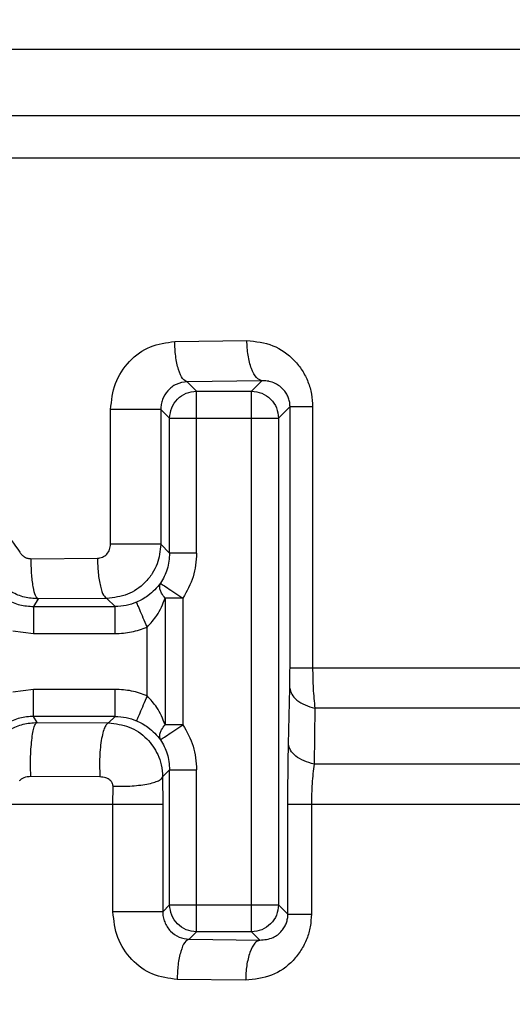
# Model space of a CAD drawing. Header units: inches. Extents: x 144.9 to 238.4, y 214.8 to 247.7.
# Tile 374 of 411: x 202.0301 to 202.075, y 244.4571 to 244.5469. Entities that reach past the tile are written whole.
import ezdxf

# ---------------------------------------------------------------- set-up
doc = ezdxf.new("R2010")
doc.units = ezdxf.units.IN
doc.header["$LTSCALE"] = 0.25
doc.header["$MEASUREMENT"] = 0
doc.layers.add('ANNOTATIONS', color=1, linetype='Continuous')
doc.layers.add('MOTOR LH', color=7, linetype='Continuous')
doc.styles.add('ARIAL', font='arial.ttf', dxfattribs={"height": 0.09375})
doc.dimstyles.new('STANDARD$0', dxfattribs={"dimtxt": 0.09375, "dimasz": 0.09375, "dimexe": 0.03125, "dimexo": 0.046875, "dimgap": 0.09, "dimtad": 0, "dimtih": 1, "dimtoh": 1, "dimdec": 4, "dimzin": 0, "dimdsep": 46, "dimtxsty": 'ARIAL', "dimcen": 0.09, "dimadec": 0, "dimazin": 0, "dimtfac": 1, "dimtdec": 4, "dimtofl": 0, "dimtmove": 0, "dimatfit": 1, "dimfxl": 1, "dimtolj": 1, "dimtzin": 0, "dimarcsym": 0})

# ---------------------------------------------------------------- blocks, each defined once
blk = doc.blocks.new('*D20')
at = {"layer": 'ANNOTATIONS', "color": 0, "lineweight": -2, "transparency": 16777216}
for p, q in [((201.547757, 244.721067), (201.547757, 245.687367)), ((202.688382, 243.537674), (202.688382, 245.687367)), ((201.641507, 245.656117), (201.832959, 245.656117)), ((202.594632, 245.656117), (202.403179, 245.656117))]:
    blk.add_line(p, q, dxfattribs=at)
at = {"layer": 'ANNOTATIONS', "color": 0, "transparency": 16777216}
for points in [[(201.641507, 245.671742), (201.641507, 245.640492), (201.547757, 245.656117)], [(202.594632, 245.671742), (202.594632, 245.640492), (202.688382, 245.656117)]]:
    blk.add_solid(points, dxfattribs=at)
at = {"layer": 'defpoints', "color": 0, "transparency": 16777216}
for p in [(201.547757, 245.656117), (201.547757, 244.674192), (202.688382, 243.490799)]:
    blk.add_point(p, dxfattribs=at)
at = {"layer": 'ANNOTATIONS', "color": 0, "transparency": 16777216, "insert": (202.118069, 245.656117), "char_height": 0.09375, "attachment_point": 5, "style": 'ARIAL'}
blk.add_mtext('\\A1;18 5/8"', dxfattribs=at)
blk = doc.blocks.new('*D22')
at = {"layer": 'ANNOTATIONS', "color": 0, "lineweight": -2, "transparency": 16777216}
for p, q in [((201.259421, 244.785083), (201.259421, 246.05373)), ((202.688382, 243.537674), (202.688382, 246.05373)), ((201.353171, 246.02248), (201.76956, 246.02248)), ((202.594632, 246.02248), (202.178243, 246.02248))]:
    blk.add_line(p, q, dxfattribs=at)
at = {"layer": 'ANNOTATIONS', "color": 0, "transparency": 16777216}
for points in [[(201.353171, 246.038105), (201.353171, 246.006855), (201.259421, 246.02248)], [(202.594632, 246.038105), (202.594632, 246.006855), (202.688382, 246.02248)]]:
    blk.add_solid(points, dxfattribs=at)
at = {"layer": 'defpoints', "color": 0, "transparency": 16777216}
for p in [(202.688382, 246.02248), (201.259421, 244.738208), (202.688382, 243.490799)]:
    blk.add_point(p, dxfattribs=at)
at = {"layer": 'ANNOTATIONS', "color": 0, "transparency": 16777216, "insert": (201.973902, 246.02248), "char_height": 0.09375, "attachment_point": 5, "style": 'ARIAL'}
blk.add_mtext('\\A1;24""', dxfattribs=at)

msp = doc.modelspace()

# ---------------------------------------------------------------- linework, layer by layer
at = {"layer": 'MOTOR LH'}
for p, q in [((202.095756, 244.544218), (202.023014, 244.544218)), ((202.099674, 244.538167), (202.022899, 244.538167)), ((202.101903, 244.534323), (202.022801, 244.534323)), ((202.044211, 244.517591), (202.050788, 244.517678)), ((202.052166, 244.514014), (202.045341, 244.513927)), ((202.045341, 244.513927), (202.046208, 244.51306)), ((202.052166, 244.514014), (202.051212, 244.51306)), ((202.046208, 244.498293), (202.046208, 244.51306)), ((202.046208, 244.51306), (202.051212, 244.51306)), ((202.051212, 244.463768), (202.051212, 244.51306)), ((202.03837, 244.499099), (202.03837, 244.511407)), ((202.042943, 244.511407), (202.043749, 244.510601)), ((202.042943, 244.511407), (202.042943, 244.499099)), ((202.054722, 244.511652), (202.053672, 244.510601)), ((202.054722, 244.487843), (202.054722, 244.511652)), ((202.054722, 244.511652), (202.056782, 244.511652)), ((202.056782, 244.511652), (202.056782, 244.487843)), ((202.043749, 244.498293), (202.043749, 244.510601)), ((202.043749, 244.510601), (202.053672, 244.510601)), ((202.053672, 244.510601), (202.053672, 244.466227)), ((202.042943, 244.499099), (202.043749, 244.498293)), ((202.031121, 244.497788), (202.037172, 244.497834)), ((202.031757, 244.494124), (202.031355, 244.493418)), ((202.038036, 244.49417), (202.031757, 244.494124)), ((202.038788, 244.493418), (202.038036, 244.49417)), ((202.043329, 244.494181), (202.043329, 244.482647)), ((202.044956, 244.494181), (202.043329, 244.494181)), ((202.044956, 244.494181), (202.044956, 244.482647)), ((202.031355, 244.493418), (202.038788, 244.493418)), ((202.038788, 244.490959), (202.038788, 244.493418)), ((202.041701, 244.48527), (202.041701, 244.491558)), ((202.029463, 244.491206), (202.031355, 244.490959)), ((202.031355, 244.490959), (202.038788, 244.490959)), ((202.056782, 244.487843), (202.116025, 244.487843)), ((202.054587, 244.480887), (202.054703, 244.485985)), ((202.031355, 244.485869), (202.029463, 244.485622)), ((202.038788, 244.485869), (202.031355, 244.485869)), ((202.038788, 244.48341), (202.038788, 244.485869)), ((202.056985, 244.484152), (202.056912, 244.479054)), ((202.113325, 244.484152), (202.056985, 244.484152)), ((202.038788, 244.48341), (202.031355, 244.48341)), ((202.031672, 244.482854), (202.031355, 244.48341)), ((202.038187, 244.482809), (202.038788, 244.48341)), ((202.031672, 244.482854), (202.038187, 244.482809)), ((202.044956, 244.482647), (202.043329, 244.482647)), ((202.11627, 244.479054), (202.056912, 244.479054)), ((202.037403, 244.47789), (202.031102, 244.47792)), ((202.043749, 244.478534), (202.043108, 244.477894)), ((202.043108, 244.477894), (202.043119, 244.475363)), ((202.043749, 244.466227), (202.043749, 244.478534)), ((202.046208, 244.466227), (202.046208, 244.478534)), ((202.038582, 244.475363), (202.038592, 244.477054)), ((202.043119, 244.475363), (202.027623, 244.475363)), ((202.038582, 244.465597), (202.038582, 244.475363)), ((202.043119, 244.475363), (202.043119, 244.465597)), ((202.054529, 244.465369), (202.054529, 244.475363)), ((202.056671, 244.475363), (202.056671, 244.465369)), ((202.120949, 244.475363), (202.056671, 244.475363)), ((202.043119, 244.465597), (202.043749, 244.466227)), ((202.043749, 244.466227), (202.053672, 244.466227)), ((202.046208, 244.463768), (202.046208, 244.466227)), ((202.054529, 244.465369), (202.053672, 244.466227)), ((202.045519, 244.463079), (202.046208, 244.463768)), ((202.051212, 244.463768), (202.046208, 244.463768)), ((202.051979, 244.463001), (202.051212, 244.463768)), ((202.045519, 244.463079), (202.051979, 244.463001)), ((202.050672, 244.459337), (202.044436, 244.459415))]:
    msp.add_line(p, q, dxfattribs=at)
for points, knots in [([(202.03837, 244.511407), (202.038458, 244.512212), (202.038635, 244.513828), (202.039996, 244.515866), (202.041933, 244.517294), (202.043452, 244.517492), (202.044211, 244.517591)], [0, 0, 0, 0, 0.250923, 0.503341, 0.751636, 1, 1, 1, 1]), ([(202.045341, 244.513927), (202.045202, 244.513991), (202.044912, 244.514124), (202.044536, 244.514981), (202.044272, 244.5162), (202.044231, 244.517139), (202.044211, 244.517591)], [0, 0, 0, 0, 0.240533, 0.5, 0.759467, 1, 1, 1, 1]), ([(202.050788, 244.517678), (202.0516, 244.517593), (202.053197, 244.517426), (202.054876, 244.516217), (202.055861, 244.514975), (202.056385, 244.51393), (202.056721, 244.51281), (202.056762, 244.512037), (202.056782, 244.511652)], [0, 0, 0, 0, 0.265251, 0.521878, 0.644664, 0.765566, 0.883091, 1, 1, 1, 1]), ([(202.052166, 244.514014), (202.051996, 244.514078), (202.051643, 244.51421), (202.051184, 244.515066), (202.050862, 244.516286), (202.050812, 244.517226), (202.050788, 244.517678)], [0, 0, 0, 0, 0.240522, 0.5, 0.759478, 1, 1, 1, 1]), ([(202.045341, 244.513927), (202.045007, 244.513878), (202.044374, 244.513785), (202.043569, 244.513172), (202.043138, 244.512469), (202.042966, 244.511864), (202.042951, 244.511558), (202.042943, 244.511407)], [0, 0, 0, 0, 0.292019, 0.552845, 0.784827, 0.894213, 1, 1, 1, 1]), ([(202.054722, 244.511652), (202.054716, 244.511781), (202.054704, 244.512044), (202.054599, 244.512439), (202.054424, 244.512823), (202.054043, 244.513358), (202.053487, 244.513755), (202.053004, 244.513917), (202.052811, 244.513958), (202.052796, 244.513962), (202.05274, 244.513973), (202.052531, 244.51401), (202.052328, 244.514012), (202.052166, 244.514014)], [0, 0, 0, 0, 0.07862, 0.160183, 0.254444, 0.360818, 0.636487, 0.80686, 0.80737, 0.81104, 0.820927, 0.85782, 1, 1, 1, 1]), ([(202.022801, 244.505421), (202.024242, 244.504509), (202.027154, 244.502665), (202.029101, 244.499822), (202.030085, 244.498385)], [0, 0, 0, 0, 0.494643, 1, 1, 1, 1]), ([(202.037172, 244.497834), (202.037325, 244.497854), (202.037639, 244.497895), (202.038038, 244.498185), (202.038315, 244.498605), (202.038351, 244.498936), (202.03837, 244.499099)], [0, 0, 0, 0, 0.242643, 0.494615, 0.749324, 1, 1, 1, 1]), ([(202.042943, 244.499099), (202.04288, 244.498493), (202.042781, 244.497553), (202.042177, 244.496401), (202.04135, 244.495369), (202.039959, 244.494396), (202.038676, 244.494245), (202.038036, 244.49417)], [0, 0, 0, 0, 0.2351323, 0.3641431, 0.5004547, 0.7507791, 1, 1, 1, 1]), ([(202.030085, 244.498385), (202.030145, 244.498298), (202.030266, 244.498124), (202.030523, 244.497938), (202.030812, 244.49781), (202.031018, 244.497796), (202.031121, 244.497788)], [0, 0, 0, 0, 0.251601, 0.503184, 0.752507, 1, 1, 1, 1]), ([(202.031757, 244.494124), (202.031679, 244.494189), (202.031516, 244.494322), (202.031304, 244.495179), (202.031156, 244.496397), (202.031132, 244.497337), (202.031121, 244.497788)], [0, 0, 0, 0, 0.240547, 0.5, 0.759453, 1, 1, 1, 1]), ([(202.037172, 244.497834), (202.037187, 244.497382), (202.037218, 244.496443), (202.03742, 244.495224), (202.037708, 244.494368), (202.037929, 244.494234), (202.038036, 244.49417)], [0, 0, 0, 0, 0.240543, 0.500004, 0.759462, 1, 1, 1, 1]), ([(202.043749, 244.498293), (202.043711, 244.497794), (202.043635, 244.496818), (202.043152, 244.495967), (202.042916, 244.49555)], [0, 0, 0, 0, 0.5110515, 1, 1, 1, 1]), ([(202.046208, 244.498293), (202.046153, 244.497561), (202.046041, 244.496097), (202.045318, 244.494819), (202.044956, 244.494181)], [0, 0, 0, 0, 0.500032, 1, 1, 1, 1]), ([(202.027102, 244.495867), (202.027345, 244.495513), (202.027831, 244.494804), (202.028877, 244.49403), (202.030071, 244.493514), (202.030928, 244.49345), (202.031355, 244.493418)], [0, 0, 0, 0, 0.249897, 0.500271, 0.750641, 1, 1, 1, 1]), ([(202.031757, 244.494124), (202.03134, 244.494154), (202.030503, 244.494215), (202.029329, 244.494707), (202.028289, 244.49545), (202.027796, 244.496139), (202.02755, 244.496483)], [0, 0, 0, 0, 0.247978, 0.497753, 0.748641, 1, 1, 1, 1]), ([(202.042916, 244.49555), (202.042577, 244.495154), (202.042123, 244.494622), (202.041283, 244.494075), (202.040909, 244.4939), (202.040731, 244.493817)], [0, 0, 0, 0, 0.603604, 0.810845, 1, 1, 1, 1]), ([(202.043329, 244.494181), (202.043216, 244.494336), (202.043023, 244.494602), (202.042873, 244.494985), (202.042821, 244.495301), (202.042886, 244.495471), (202.042916, 244.49555)], [0, 0, 0, 0, 0.293, 0.499957, 0.766977, 1, 1, 1, 1]), ([(202.042916, 244.49555), (202.042954, 244.495524), (202.043034, 244.49547), (202.043513, 244.49515), (202.044188, 244.494696), (202.044706, 244.494348), (202.044956, 244.494181)], [0, 0, 0, 0, 0.2396205, 0.4999984, 0.7592756, 1, 1, 1, 1]), ([(202.041701, 244.491558), (202.042018, 244.491898), (202.042746, 244.492677), (202.043118, 244.493638), (202.043329, 244.494181)], [0, 0, 0, 0, 0.435384, 1, 1, 1, 1]), ([(202.040731, 244.493817), (202.040424, 244.493703), (202.039797, 244.493471), (202.039129, 244.493436), (202.038788, 244.493418)], [0, 0, 0, 0, 0.488764, 1, 1, 1, 1]), ([(202.041701, 244.491558), (202.041582, 244.491835), (202.041335, 244.49241), (202.041014, 244.493157), (202.040787, 244.493686), (202.040749, 244.493774), (202.040731, 244.493817)], [0, 0, 0, 0, 0.2406913, 0.5, 0.7593087, 1, 1, 1, 1]), ([(202.038788, 244.490959), (202.039289, 244.490984), (202.040291, 244.491034), (202.041231, 244.491384), (202.041701, 244.491558)], [0, 0, 0, 0, 0.500056, 1, 1, 1, 1]), ([(202.054703, 244.485985), (202.054708, 244.486277), (202.05472, 244.486855), (202.054721, 244.487516), (202.054722, 244.487843)], [0, 0, 0, 0, 0.504499, 1, 1, 1, 1]), ([(202.056782, 244.487843), (202.056791, 244.487204), (202.056808, 244.485905), (202.056925, 244.484743), (202.056985, 244.484152)], [0, 0, 0, 0, 0.4916844, 1, 1, 1, 1]), ([(202.054703, 244.485985), (202.054741, 244.485796), (202.054819, 244.48541), (202.055317, 244.484877), (202.056043, 244.484427), (202.056676, 244.484242), (202.056985, 244.484152)], [0, 0, 0, 0, 0.244715, 0.5, 0.755285, 1, 1, 1, 1]), ([(202.041701, 244.48527), (202.041231, 244.485444), (202.040291, 244.485794), (202.039289, 244.485844), (202.038788, 244.485869)], [0, 0, 0, 0, 0.499944, 1, 1, 1, 1]), ([(202.041701, 244.48527), (202.041582, 244.484993), (202.041335, 244.484418), (202.041014, 244.483671), (202.040787, 244.483142), (202.040749, 244.483054), (202.040731, 244.483011)], [0, 0, 0, 0, 0.240691, 0.5, 0.759309, 1, 1, 1, 1]), ([(202.043329, 244.482647), (202.043118, 244.48319), (202.042746, 244.484151), (202.042018, 244.48493), (202.041701, 244.48527)], [0, 0, 0, 0, 0.564616, 1, 1, 1, 1]), ([(202.031355, 244.48341), (202.030927, 244.483378), (202.030069, 244.483313), (202.028875, 244.482796), (202.02783, 244.482023), (202.027344, 244.481314), (202.027102, 244.480961)], [0, 0, 0, 0, 0.249897, 0.500271, 0.750641, 1, 1, 1, 1]), ([(202.038788, 244.48341), (202.039129, 244.483392), (202.039797, 244.483357), (202.040424, 244.483125), (202.040731, 244.483011)], [0, 0, 0, 0, 0.511236, 1, 1, 1, 1]), ([(202.02745, 244.480484), (202.027692, 244.480824), (202.028177, 244.481506), (202.029206, 244.482253), (202.030388, 244.482759), (202.031242, 244.482822), (202.031672, 244.482854)], [0, 0, 0, 0, 0.247269, 0.4955, 0.74593, 1, 1, 1, 1]), ([(202.031102, 244.47792), (202.031092, 244.47817), (202.031069, 244.478691), (202.031072, 244.479544), (202.031108, 244.480424), (202.031181, 244.481256), (202.031285, 244.481957), (202.031409, 244.482464), (202.031541, 244.482777), (202.03163, 244.482829), (202.031672, 244.482854)], [0, 0, 0, 0, 0.112688, 0.235302, 0.365557, 0.5, 0.634443, 0.764698, 0.887312, 1, 1, 1, 1]), ([(202.038187, 244.482809), (202.038129, 244.482784), (202.038007, 244.482732), (202.037826, 244.482421), (202.037655, 244.481916), (202.037513, 244.481218), (202.037412, 244.48039), (202.037363, 244.479512), (202.037358, 244.478661), (202.037388, 244.47814), (202.037403, 244.47789)], [0, 0, 0, 0, 0.112739, 0.235366, 0.3656, 0.5, 0.6344, 0.764634, 0.887261, 1, 1, 1, 1]), ([(202.038187, 244.482809), (202.038825, 244.482735), (202.040113, 244.482585), (202.041707, 244.481478), (202.042609, 244.480174), (202.043037, 244.478957), (202.043084, 244.478258), (202.043108, 244.477894)], [0, 0, 0, 0, 0.247812, 0.501063, 0.726945, 0.857688, 1, 1, 1, 1]), ([(202.040731, 244.483011), (202.040909, 244.482928), (202.041283, 244.482752), (202.042124, 244.482206), (202.042578, 244.481674), (202.042916, 244.481278)], [0, 0, 0, 0, 0.189411, 0.396995, 1, 1, 1, 1]), ([(202.042916, 244.481278), (202.042886, 244.481357), (202.042821, 244.481527), (202.042873, 244.481843), (202.043023, 244.482226), (202.043216, 244.482492), (202.043329, 244.482647)], [0, 0, 0, 0, 0.2330415, 0.5000431, 0.707034, 1, 1, 1, 1]), ([(202.042916, 244.481278), (202.042954, 244.481304), (202.043034, 244.481358), (202.043513, 244.481678), (202.044188, 244.482132), (202.044706, 244.48248), (202.044956, 244.482647)], [0, 0, 0, 0, 0.239609, 0.499998, 0.759276, 1, 1, 1, 1]), ([(202.044956, 244.482647), (202.045318, 244.482009), (202.046041, 244.480731), (202.046153, 244.479267), (202.046208, 244.478534)], [0, 0, 0, 0, 0.4999684, 1, 1, 1, 1]), ([(202.042916, 244.481278), (202.043152, 244.480861), (202.043635, 244.48001), (202.043711, 244.479034), (202.043749, 244.478534)], [0, 0, 0, 0, 0.4889485, 1, 1, 1, 1]), ([(202.054529, 244.475363), (202.054532, 244.476324), (202.054537, 244.478285), (202.05457, 244.480008), (202.054587, 244.480887)], [0, 0, 0, 0, 0.489678, 1, 1, 1, 1]), ([(202.056912, 244.479054), (202.056597, 244.479143), (202.055955, 244.479325), (202.055213, 244.479774), (202.054706, 244.480309), (202.054626, 244.480697), (202.054587, 244.480887)], [0, 0, 0, 0, 0.244599, 0.5, 0.755401, 1, 1, 1, 1]), ([(202.056912, 244.479054), (202.056842, 244.478476), (202.056704, 244.47734), (202.056681, 244.476014), (202.056671, 244.475363)], [0, 0, 0, 0, 0.5096587, 1, 1, 1, 1]), ([(202.031102, 244.47792), (202.030884, 244.477899), (202.030575, 244.477868), (202.030229, 244.477693), (202.030106, 244.477578), (202.030046, 244.477523)], [0, 0, 0, 0, 0.556237, 0.785757, 1, 1, 1, 1]), ([(202.038592, 244.477054), (202.038589, 244.477101), (202.038584, 244.477198), (202.038528, 244.477341), (202.038439, 244.477479), (202.038254, 244.477658), (202.037905, 244.477846), (202.037584, 244.477874), (202.037403, 244.47789)], [0, 0, 0, 0, 0.090088, 0.183479, 0.286422, 0.395263, 0.658552, 1, 1, 1, 1]), ([(202.038592, 244.477054), (202.038836, 244.477046), (202.039342, 244.477029), (202.040141, 244.477052), (202.040943, 244.477115), (202.041687, 244.477224), (202.042308, 244.477369), (202.042758, 244.477538), (202.043038, 244.477716), (202.043085, 244.477836), (202.043108, 244.477894)], [0, 0, 0, 0, 0.114195, 0.237172, 0.366789, 0.5, 0.633211, 0.762828, 0.885805, 1, 1, 1, 1]), ([(202.044436, 244.459415), (202.043674, 244.459514), (202.042148, 244.459712), (202.040212, 244.461139), (202.03885, 244.463173), (202.038671, 244.464786), (202.038582, 244.465597)], [0, 0, 0, 0, 0.248356, 0.497444, 0.747246, 1, 1, 1, 1]), ([(202.043119, 244.465597), (202.043127, 244.465437), (202.043145, 244.465113), (202.043288, 244.464643), (202.043515, 244.4642), (202.04393, 244.463684), (202.04461, 244.463203), (202.045212, 244.463121), (202.045519, 244.463079)], [0, 0, 0, 0, 0.112641, 0.229345, 0.351077, 0.478687, 0.733868, 1, 1, 1, 1]), ([(202.056671, 244.465369), (202.056651, 244.464985), (202.056611, 244.464218), (202.056276, 244.463099), (202.055752, 244.462051), (202.054764, 244.460802), (202.053082, 244.459592), (202.051482, 244.459423), (202.050672, 244.459337)], [0, 0, 0, 0, 0.116972, 0.233884, 0.356208, 0.479504, 0.736209, 1, 1, 1, 1]), ([(202.051979, 244.463001), (202.052386, 244.463039), (202.053109, 244.463107), (202.053849, 244.463661), (202.054226, 244.464189), (202.054401, 244.464568), (202.05451, 244.464966), (202.054523, 244.465237), (202.054529, 244.465369)], [0, 0, 0, 0, 0.3580298, 0.6347501, 0.7375534, 0.8310031, 0.9174869, 1, 1, 1, 1]), ([(202.045519, 244.463079), (202.045386, 244.463015), (202.045108, 244.462882), (202.044747, 244.462025), (202.044494, 244.460807), (202.044455, 244.459867), (202.044436, 244.459415)], [0, 0, 0, 0, 0.240534, 0.5, 0.759466, 1, 1, 1, 1]), ([(202.051979, 244.463001), (202.051818, 244.462937), (202.051482, 244.462805), (202.051047, 244.461949), (202.050742, 244.460729), (202.050695, 244.459789), (202.050672, 244.459337)], [0, 0, 0, 0, 0.240525, 0.5, 0.759475, 1, 1, 1, 1])]:
    msp.add_open_spline(points, degree=3, knots=knots, dxfattribs=at)
for points in [[(202.043749, 244.510601), (202.043786, 244.510923), (202.043861, 244.511567), (202.04443, 244.51238), (202.045242, 244.512948), (202.045886, 244.513023), (202.046208, 244.51306)], [(202.051212, 244.51306), (202.051534, 244.513023), (202.052178, 244.512948), (202.052991, 244.51238), (202.05356, 244.511567), (202.053634, 244.510923), (202.053672, 244.510601)], [(202.042943, 244.511407), (202.042916, 244.511407), (202.042862, 244.511407), (202.042553, 244.511407), (202.042096, 244.511407), (202.041495, 244.511407), (202.040784, 244.511407), (202.04, 244.511407), (202.039176, 244.511407), (202.038639, 244.511407), (202.03837, 244.511407)], [(202.042943, 244.499099), (202.042916, 244.499099), (202.042862, 244.499099), (202.042553, 244.499099), (202.042096, 244.499099), (202.041495, 244.499099), (202.040784, 244.499099), (202.04, 244.499099), (202.039176, 244.499099), (202.038639, 244.499099), (202.03837, 244.499099)], [(202.046208, 244.498293), (202.045893, 244.498293), (202.045262, 244.498293), (202.044461, 244.498293), (202.043888, 244.498293), (202.043795, 244.498293), (202.043749, 244.498293)], [(202.031355, 244.493418), (202.031355, 244.493372), (202.031355, 244.493279), (202.031355, 244.492706), (202.031355, 244.491905), (202.031355, 244.491274), (202.031355, 244.490959)], [(202.054722, 244.487843), (202.05476, 244.487843), (202.054835, 244.487843), (202.055279, 244.487843), (202.055923, 244.487843), (202.056496, 244.487843), (202.056782, 244.487843)], [(202.031355, 244.48341), (202.031355, 244.483456), (202.031355, 244.483549), (202.031355, 244.484121), (202.031355, 244.484923), (202.031355, 244.485554), (202.031355, 244.485869)], [(202.043749, 244.478534), (202.043795, 244.478534), (202.043888, 244.478534), (202.044461, 244.478534), (202.045262, 244.478534), (202.045893, 244.478534), (202.046208, 244.478534)], [(202.056671, 244.475363), (202.056374, 244.475363), (202.05578, 244.475363), (202.05511, 244.475363), (202.054646, 244.475363), (202.054568, 244.475363), (202.054529, 244.475363)], [(202.046208, 244.463768), (202.045886, 244.463805), (202.045242, 244.46388), (202.04443, 244.464448), (202.043861, 244.465261), (202.043786, 244.465905), (202.043749, 244.466227)], [(202.053672, 244.466227), (202.053634, 244.465905), (202.05356, 244.465261), (202.052991, 244.464448), (202.052178, 244.46388), (202.051534, 244.463805), (202.051212, 244.463768)], [(202.043119, 244.465597), (202.043092, 244.465597), (202.043038, 244.465597), (202.042733, 244.465597), (202.04228, 244.465597), (202.041685, 244.465597), (202.040981, 244.465597), (202.040203, 244.465597), (202.039385, 244.465597), (202.038849, 244.465597), (202.038582, 244.465597)], [(202.054529, 244.465369), (202.054568, 244.465369), (202.054646, 244.465369), (202.05511, 244.465369), (202.05578, 244.465369), (202.056374, 244.465369), (202.056671, 244.465369)]]:
    msp.add_open_spline(points, degree=3, dxfattribs=at)

# ---------------------------------------------------------------- dimensions: what is measured, and where the dimension line sits
at = {"layer": 'ANNOTATIONS'}
for base, p1, p2, text, picture, middle in [((202.688382, 246.02248), (201.259421, 244.738208), (202.688382, 243.490799), '24""', '*D22', (201.973902, 246.02248)), ((201.547757, 245.656117), (202.688382, 243.490799), (201.547757, 244.674192), '18 5/8"', '*D20', (202.118069, 245.656117))]:
    dim = msp.add_linear_dim(base=base, p1=p1, p2=p2, text=text, dimstyle='STANDARD$0', dxfattribs=at)
    dim.commit()
    dim.dimension.update_dxf_attribs({"geometry": picture, "text_midpoint": middle, "dimtype": 160})

doc.saveas('drawing.dxf')
